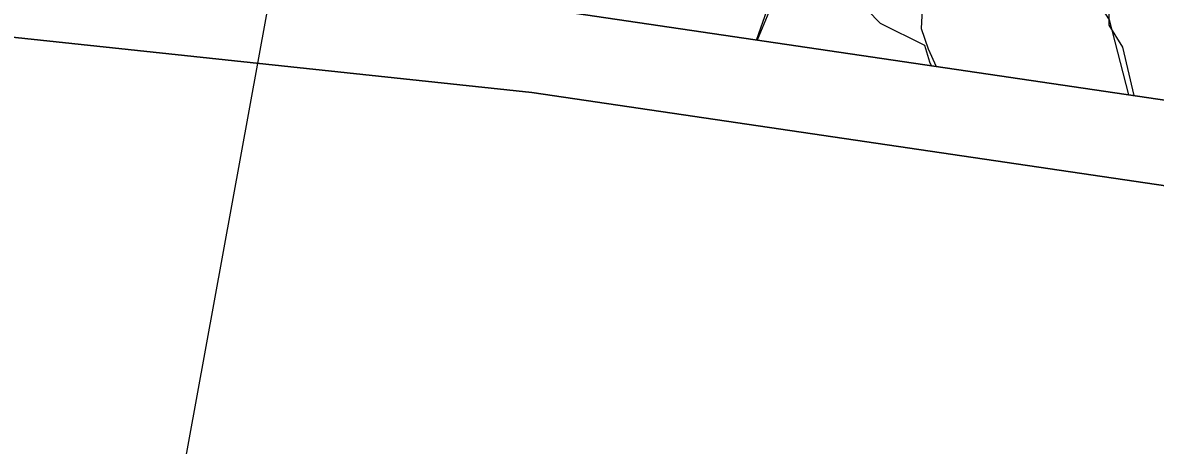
# Model space of a CAD drawing. Extents: x 1574 to 14903, y 7971 to 16537.
# Drawn here: x 14634.516 to 14637.859, y 9009.327 to 9010.576 of the extents above; entities that cross this region are included whole.
import ezdxf

# ---------------------------------------------------------------- set-up
doc = ezdxf.new("R2010")
doc.units = 0
for name, color, linetype in [('DESIGN - EARTHWORK - Shapes', 7, 'Continuous'), ('DESIGN - SCRATCH - User 1', 7, 'Continuous'), ('DESIGN - TRANSPORTATION - Proposed Layout Patterning', 7, 'Continuous'), ('DESIGN - TYPICAL - Slope Tie Text', 7, 'Continuous'), ('SURVEY - GROUND - Bottom of Topsoil Layer', 7, 'Continuous'), ('SURVEY - GROUND - Top of Ground', 7, 'Continuous')]:
    doc.layers.add(name, color=color, linetype=linetype)

msp = doc.modelspace()

# ---------------------------------------------------------------- linework, layer by layer
at = {"layer": 'DESIGN - EARTHWORK - Shapes'}
for points in [[(14623.1742, 9016.8786), (14623.9972, 9016.8621), (14628.5915, 9014.1917), (14629.924, 9013.639), (14633.6917, 9011.203), (14634.2096, 9010.8135), (14636.0502, 9010.6172), (14638.6805, 9010.2298), (14640.45, 9010.1592), (14643.2666, 9010.0469), (14643.2666, 9009.7967), (14638.6572, 9009.9805), (14636.0187, 9010.3692), (14634.1145, 9010.5722), (14633.5485, 9010.9979), (14629.8073, 9013.4168), (14628.4803, 9013.9672), (14623.857, 9016.6545)], [(14629.8711, 9016.7446), (14643.2666, 9010.0469), (14641.7297, 9010.1082), (14640.45, 9010.1592), (14638.6805, 9010.2298), (14636.0502, 9010.6172), (14634.2096, 9010.8135), (14633.6917, 9011.203), (14629.924, 9013.639), (14628.5915, 9014.1917), (14623.9972, 9016.8621)]]:
    msp.add_lwpolyline(points, close=True, dxfattribs=at)
at = {"layer": 'DESIGN - SCRATCH - User 1'}
msp.add_lwpolyline([(14637.3604, 9013), (14643.2666, 9010.0469), (14638.6805, 9010.2298), (14636.0502, 9010.6172), (14634.2096, 9010.8135), (14630.9123, 9013)], close=True, dxfattribs=at)
at = {"layer": 'DESIGN - TRANSPORTATION - Proposed Layout Patterning'}
for points in [[(14636.6813, 9010.5243), (14636.7131, 9010.6135), (14636.6831, 9010.7735), (14636.6581, 9010.8035), (14636.6881, 9010.8035), (14636.6681, 9010.8435), (14636.7531, 9010.6935), (14636.8131, 9010.6635), (14636.8631, 9010.6735), (14636.9581, 9010.6635), (14637.0181, 9010.6185), (14637.1881, 9010.6535), (14637.3131, 9010.8035), (14637.3531, 9010.9035), (14637.3131, 9010.8035), (14637.2331, 9010.7185), (14637.1731, 9010.6535), (14637.1681, 9010.5585), (14637.1881, 9010.4985), (14637.2124, 9010.4461)], [(14636.6813, 9010.5243), (14636.7131, 9010.6135), (14636.6831, 9010.7735), (14636.6581, 9010.8035), (14636.6881, 9010.8035), (14636.6681, 9010.8435), (14636.7531, 9010.6935), (14636.8131, 9010.6635), (14636.8631, 9010.6735), (14636.9581, 9010.6635), (14637.0181, 9010.6185), (14637.1881, 9010.6535), (14637.3131, 9010.8035), (14637.3531, 9010.9035), (14637.3131, 9010.8035), (14637.2331, 9010.7185), (14637.1731, 9010.6535), (14637.1681, 9010.5585), (14637.1881, 9010.4985), (14637.2124, 9010.4461)], [(14637.2481, 9010.7335), (14637.3381, 9010.7535), (14637.4381, 9010.7435), (14637.6681, 9010.6685), (14637.7231, 9010.5835), (14637.7796, 9010.3625)], [(14637.2481, 9010.7335), (14637.3381, 9010.7535), (14637.4381, 9010.7435), (14637.6681, 9010.6685), (14637.7231, 9010.5835), (14637.7796, 9010.3625)], [(14637.1981, 9010.4482), (14637.1931, 9010.4585), (14637.1781, 9010.5085), (14637.0481, 9010.5735), (14637.0081, 9010.6135), (14636.9631, 9010.6585), (14636.8581, 9010.6735), (14636.8081, 9010.6585), (14636.7231, 9010.6185), (14636.684, 9010.5239)], [(14637.1981, 9010.4482), (14637.1931, 9010.4585), (14637.1781, 9010.5085), (14637.0481, 9010.5735), (14637.0081, 9010.6135), (14636.9631, 9010.6585), (14636.8581, 9010.6735), (14636.8081, 9010.6585), (14636.7231, 9010.6185), (14636.684, 9010.5239)], [(14637.7966, 9010.36), (14637.7631, 9010.5035), (14637.7231, 9010.5685), (14637.7231, 9010.6535)], [(14637.7966, 9010.36), (14637.7631, 9010.5035), (14637.7231, 9010.5685), (14637.7231, 9010.6535)]]:
    msp.add_lwpolyline(points, dxfattribs=at)
at = {"layer": 'DESIGN - TYPICAL - Slope Tie Text'}
msp.add_lwpolyline([(14635.9619, 9008.4849), (14634.851, 9008.4849), (14635.571, 9012.4374)], dxfattribs=at)
at = {"layer": 'SURVEY - GROUND - Bottom of Topsoil Layer'}
msp.add_lwpolyline([(14614.4859, 9019.0462), (14616.6938, 9018.8784), (14617.2097, 9018.8395), (14617.8487, 9018.6804), (14618.3602, 9018.4587), (14623.857, 9016.6545), (14628.4803, 9013.9672), (14629.8073, 9013.4168), (14633.5485, 9010.9979), (14634.1145, 9010.5722), (14636.0187, 9010.3692), (14638.6572, 9009.9805), (14647.0848, 9009.6444), (14648.6334, 9009.4772), (14651.0275, 9009.5034), (14654.6535, 9010.6105)], dxfattribs=at)
at = {"layer": 'SURVEY - GROUND - Top of Ground'}
msp.add_lwpolyline([(14618.4491, 9018.6926), (14623.9599, 9016.8838), (14628.5915, 9014.1917), (14629.924, 9013.639), (14633.6917, 9011.203), (14634.2096, 9010.8135), (14636.0502, 9010.6172), (14638.6805, 9010.2298), (14647.1033, 9009.8939), (14648.6455, 9009.7274), (14650.9889, 9009.7529), (14654.5937, 9010.8536)], dxfattribs=at)
msp.add_lwpolyline([(14618.4491, 9018.6926), (14623.9599, 9016.8838), (14628.5915, 9014.1917), (14629.924, 9013.639), (14633.6917, 9011.203), (14634.2096, 9010.8135), (14636.0502, 9010.6172), (14638.6805, 9010.2298), (14647.1033, 9009.8939), (14648.6455, 9009.7274), (14650.9889, 9009.7529), (14654.5937, 9010.8536)], dxfattribs=at)

doc.saveas('drawing.dxf')
